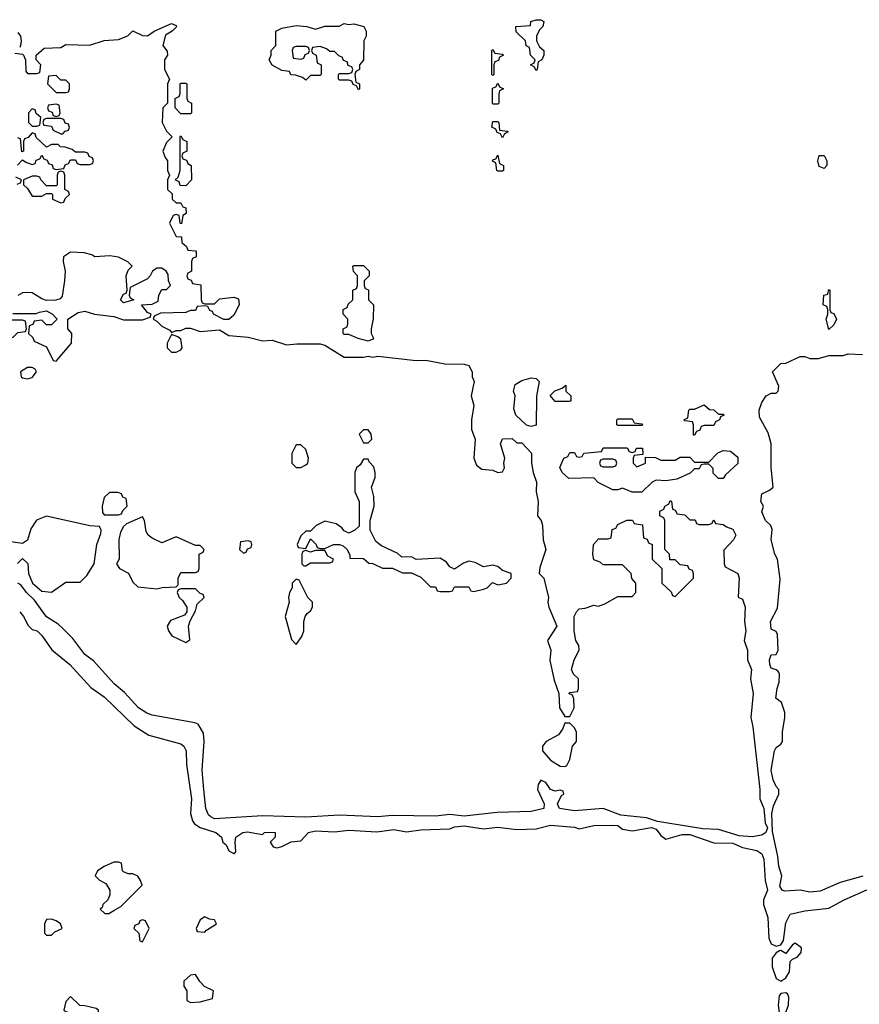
# Model space of a CAD drawing. Header units: inches. Extents: x 2701323 to 2964515, y 494916 to 722124.
# Tile 271 of 656: x 2815218 to 2818717, y 611754 to 615858. Entities that reach past the tile are written whole.
import ezdxf

# ---------------------------------------------------------------- set-up
doc = ezdxf.new("R2010")
doc.units = ezdxf.units.IN
doc.header["$MEASUREMENT"] = 0
doc.layers.add('C8611', color=7, linetype='Continuous')

msp = doc.modelspace()

# ---------------------------------------------------------------- linework, layer by layer
at = {"layer": 'C8611', "color": 2, "elevation": 2}
for points in [[(2817370, 615646), (2817362, 615662), (2817346, 615670), (2817362, 615678), (2817366, 615690), (2817346, 615710), (2817342, 615742), (2817328.4, 615748.4), (2817326, 615770), (2817287.3, 615807.3), (2817286, 615830), (2817346, 615834), (2817348, 615850), (2817370, 615858), (2817390, 615858), (2817402, 615850), (2817398, 615830), (2817384.7, 615815.3), (2817372, 615790), (2817372, 615770), (2817384.7, 615744.7), (2817402, 615730), (2817402, 615710), (2817394, 615690), (2817378, 615682), (2817374, 615650)], [(2816590, 615838), (2816610, 615841), (2816652, 615830), (2816662, 615810), (2816662, 615790), (2816652, 615770), (2816651.1, 615688.9), (2816634, 615670), (2816634, 615650), (2816618, 615642), (2816614, 615630), (2816618, 615598), (2816634, 615590), (2816634, 615570), (2816630, 615566), (2816622, 615582), (2816607.3, 615587.3), (2816602, 615602), (2816590, 615606), (2816550, 615606), (2816546, 615610), (2816546, 615630), (2816550, 615634), (2816590, 615634), (2816602, 615638), (2816606, 615650), (2816602, 615662), (2816587.3, 615667.3), (2816582, 615682), (2816567.3, 615687.3), (2816562, 615702), (2816547.3, 615707.3), (2816530, 615726), (2816510, 615726), (2816496.4, 615736.4), (2816470, 615746), (2816438, 615742), (2816434, 615730), (2816438, 615718), (2816454, 615710), (2816458, 615678), (2816474, 615670), (2816474, 615630), (2816470, 615626), (2816430, 615626), (2816410, 615606), (2816396.4, 615616.4), (2816367.3, 615627.3), (2816348.4, 615628.4), (2816342, 615642), (2816310, 615646), (2816270, 615668), (2816258, 615690), (2816266, 615710), (2816266, 615730), (2816286, 615750), (2816286, 615810), (2816310, 615822), (2816370, 615834), (2816414, 615830), (2816450, 615818), (2816490, 615830.8), (2816548.7, 615831.3), (2816570, 615842)], [(2816410, 615746), (2816370, 615746), (2816358, 615742), (2816354, 615730), (2816358, 615698), (2816390, 615694), (2816402, 615698), (2816407.3, 615712.7), (2816422, 615718), (2816426, 615730), (2816422, 615742)], [(2817190, 615626), (2817186, 615630), (2817186, 615730), (2817190, 615734), (2817198, 615718), (2817230, 615714), (2817234, 615710), (2817218, 615702), (2817212.7, 615687.3), (2817198, 615682), (2817194, 615670), (2817194, 615630)], [(2815370, 615626), (2815338, 615622), (2815334, 615590), (2815370, 615554), (2815410, 615554), (2815422, 615558), (2815426, 615570), (2815426, 615590), (2815410, 615606), (2815390, 615606)], [(2815890, 615466), (2815866, 615490), (2815866, 615530), (2815882, 615538), (2815886, 615550), (2815886, 615590), (2815890, 615594), (2815910, 615594), (2815914, 615590), (2815914, 615530), (2815918, 615518), (2815934, 615510), (2815934, 615470), (2815930, 615466)], [(2817190, 615506), (2817188, 615510), (2817188, 615572), (2817202, 615578), (2817210, 615594), (2817218, 615578), (2817234, 615570), (2817218, 615562), (2817214, 615550), (2817214, 615510), (2817210, 615506)], [(2815270, 615486), (2815254, 615470), (2815254, 615430), (2815270, 615414), (2815290, 615414), (2815302, 615418), (2815306, 615450), (2815287.3, 615467.3), (2815282, 615482)], [(2815370, 615506), (2815338, 615502), (2815334, 615490), (2815338, 615478), (2815352.7, 615472.7), (2815358, 615458), (2815370, 615454), (2815382, 615458), (2815386, 615470), (2815382, 615502)], [(2815390, 615446), (2815330, 615446), (2815318, 615442), (2815314, 615430), (2815318, 615418), (2815350, 615414), (2815358, 615398), (2815390, 615382), (2815398, 615382), (2815407.3, 615392.7), (2815422, 615398), (2815426, 615410), (2815422, 615422), (2815407.3, 615427.3), (2815402, 615442)], [(2817230, 615366), (2817222, 615382), (2817207.3, 615387.3), (2817202, 615402), (2817186, 615410), (2817190, 615434), (2817210, 615434), (2817214, 615430), (2817218, 615398), (2817250, 615394), (2817254, 615390), (2817238, 615382)], [(2815910, 615166), (2815887.3, 615167.3), (2815882, 615182), (2815866, 615190), (2815878, 615202), (2815886, 615230), (2815886, 615370), (2815890, 615374), (2815898, 615358), (2815914, 615350), (2815914, 615310), (2815898, 615302), (2815894, 615290), (2815898, 615278), (2815912.7, 615272.7), (2815918, 615258), (2815932, 615250), (2815934, 615190)], [(2817210, 615226), (2817206, 615230), (2817202, 615262), (2817188.4, 615268.4), (2817190, 615274), (2817202, 615278), (2817210, 615294), (2817218, 615258), (2817234, 615250), (2817234, 615230), (2817230, 615226)], [(2818570, 615238), (2818550, 615246), (2818544, 615270), (2818550, 615291.3), (2818570, 615292), (2818582, 615270), (2818582, 615250)], [(2815390, 615226), (2815378, 615222), (2815374, 615210), (2815374, 615170), (2815370, 615166), (2815330, 615166), (2815306, 615190), (2815302, 615202), (2815290, 615206), (2815270, 615206), (2815234, 615190), (2815234, 615170), (2815250, 615154), (2815270, 615122), (2815310, 615122), (2815330, 615134), (2815350, 615134), (2815354, 615130), (2815354, 615110), (2815390, 615094), (2815402, 615098), (2815407.3, 615112.7), (2815426, 615130), (2815422, 615142), (2815406, 615150), (2815406, 615210), (2815402, 615222)], [(2816670, 614518), (2816628.9, 614528.9), (2816590, 614546), (2816570, 614546), (2816566, 614550), (2816566, 614570), (2816582, 614578), (2816586, 614590), (2816586, 614610), (2816566, 614630), (2816566, 614650), (2816582, 614658), (2816587.3, 614672.7), (2816606, 614690), (2816606, 614730), (2816622, 614738), (2816626, 614750), (2816626, 614790), (2816608.4, 614808.4), (2816606, 614830), (2816610, 614834), (2816650, 614834), (2816674, 614810), (2816674, 614790), (2816654, 614770), (2816654, 614750), (2816658, 614738), (2816671.6, 614731.6), (2816672, 614690), (2816692, 614670), (2816691.6, 614611.6), (2816682, 614570), (2816682, 614550), (2816692, 614530), (2816690, 614526)], [(2818590, 614566), (2818578, 614610), (2818586, 614630), (2818586, 614650), (2818582, 614662), (2818566, 614670), (2818568.7, 614710), (2818586, 614714), (2818590, 614734), (2818594, 614730), (2818594, 614650), (2818598, 614638), (2818610, 614634), (2818622, 614610), (2818610, 614586)], [(2815230, 614606), (2815170, 614606), (2815150, 614586), (2815142, 614570), (2815150, 614554), (2815163.6, 614543.6), (2815190, 614534), (2815210, 614554), (2815242, 614558), (2815246, 614570), (2815242, 614602)], [(2815850, 614546), (2815832, 614510), (2815832, 614490), (2815850, 614472), (2815870, 614472), (2815890, 614482), (2815895.3, 614490), (2815890, 614526), (2815876.4, 614536.4)], [(2815270, 614408.7), (2815250, 614408.7), (2815222, 614390), (2815224.7, 614370), (2815230, 614364.7), (2815250, 614361), (2815270, 614366.8), (2815288.7, 614390), (2815282, 614402)], [(2817350, 614162), (2817330, 614168), (2817286, 614210), (2817276.4, 614236.4), (2817282, 614290), (2817275.3, 614310), (2817282, 614338), (2817310, 614354), (2817350, 614364.7), (2817370, 614362), (2817382, 614350), (2817371.6, 614288.4), (2817370, 614168)], [(2817450, 614266), (2817428.4, 614291.6), (2817448.4, 614311.6), (2817478, 614322), (2817494, 614334), (2817494, 614310), (2817514, 614290), (2817514, 614270), (2817510, 614266)], [(2818130, 614214), (2818150, 614214), (2818154, 614210), (2818138, 614202), (2818134, 614190), (2818118, 614182), (2818110, 614166), (2818070, 614166), (2818058, 614162), (2818052.7, 614147.3), (2818038, 614142), (2818030, 614126), (2818026, 614126), (2818026, 614170), (2818022, 614182), (2817990, 614186), (2817986, 614190), (2818002, 614198), (2818006, 614230), (2818010, 614234), (2818030, 614234), (2818070, 614252), (2818092.7, 614232.7), (2818110, 614232)], [(2817710, 614166), (2817706, 614170), (2817706, 614190), (2817710, 614194), (2817770, 614194), (2817778, 614178), (2817810, 614174), (2817814, 614170), (2817810, 614166)], [(2816670, 614148), (2816650, 614148), (2816632, 614130), (2816650, 614094), (2816670, 614094), (2816686, 614110), (2816682, 614130)], [(2816390, 614086), (2816370, 614086), (2816352, 614050), (2816352, 614010), (2816370, 613992), (2816390, 613992), (2816410, 614002), (2816418, 614010), (2816422, 614030), (2816410, 614066)], [(2817770, 614054), (2817782, 614058), (2817788.4, 614071.6), (2817812.7, 614072.7), (2817814, 614046), (2817778, 614042), (2817774, 614030), (2817774, 614010), (2817790, 613994), (2817826, 614010), (2817826, 614034), (2817867.3, 614032.7), (2817890, 614022), (2817950, 614022), (2817970, 614034), (2818010, 614034), (2818030, 614014), (2818090, 614014), (2818127.3, 614052.7), (2818150, 614062), (2818179.6, 614059.6), (2818210, 614034), (2818210, 614008), (2818159.6, 613960.4), (2818150, 613946), (2818130, 613946), (2818108.4, 613968.4), (2818107.3, 613987.3), (2818090, 614006), (2818070, 614006), (2818058, 614002), (2818050, 613986), (2818030, 613986), (2818011.6, 613968.4), (2817956.9, 613943.1), (2817910, 613935.3), (2817870, 613938), (2817854, 613930), (2817810, 613888), (2817770, 613888), (2817730, 613906), (2817710, 613898), (2817690, 613898), (2817629.1, 613929.1), (2817610, 613948), (2817506.3, 613946.3), (2817478, 613970), (2817468.9, 613991.1), (2817486, 614030), (2817502, 614038), (2817510, 614054), (2817530, 614054), (2817538, 614038), (2817550, 614034), (2817562, 614038), (2817568.4, 614051.6), (2817642, 614058), (2817650, 614074), (2817750, 614074), (2817758, 614058)], [(2816670, 614026), (2816650, 614026), (2816636.9, 614003.1), (2816622, 613990), (2816614, 613970), (2816614, 613890), (2816632, 613850), (2816632.7, 613747.3), (2816614, 613730), (2816590, 613718), (2816570, 613728), (2816560.4, 613740.4), (2816536.4, 613756.4), (2816490, 613768), (2816454, 613750), (2816430, 613726), (2816410, 613726), (2816390, 613706), (2816374, 613670), (2816378, 613658), (2816410, 613654), (2816430, 613694), (2816454, 613670), (2816458, 613658), (2816470, 613654), (2816490, 613654), (2816526, 613670), (2816551.1, 613671.1), (2816565.4, 613665.4), (2816582, 613650), (2816594, 613626), (2816594, 613614), (2816650, 613612), (2816672.7, 613592.7), (2816690, 613592), (2816730, 613572), (2816771.3, 613571.3), (2816812.7, 613552.7), (2816850, 613552), (2816890, 613534), (2816930, 613494), (2816950, 613494), (2816958, 613478), (2816970, 613474), (2817010, 613474), (2817022, 613478), (2817030, 613494), (2817090, 613494), (2817098, 613478), (2817110, 613474), (2817150, 613484.7), (2817166, 613490), (2817188, 613512), (2817210, 613502), (2817246, 613510), (2817266, 613530), (2817266, 613550), (2817230, 613562), (2817210, 613579), (2817190, 613584), (2817150, 613578), (2817116, 613596), (2817090, 613601.2), (2817067.1, 613592.9), (2817030, 613568), (2817010, 613578), (2816996.5, 613596.5), (2816970, 613614), (2816870, 613608.7), (2816850, 613619), (2816810, 613618), (2816793.2, 613633.2), (2816725.6, 613665.6), (2816702.7, 613682.7), (2816678, 613730), (2816678, 613770), (2816695.3, 613830), (2816694, 613870), (2816684, 613910), (2816699, 613950), (2816699, 613970), (2816693.6, 613993.6), (2816674.6, 614014.6)], [(2817690, 614026), (2817650, 614026), (2817638, 614022), (2817634, 614010), (2817638, 613998), (2817650, 613994), (2817690, 613994), (2817702, 613998), (2817706, 614010), (2817702, 614022)], [(2815627.3, 613887.3), (2815592.7, 613887.3), (2815570, 613866), (2815562, 613830), (2815563.6, 613803.6), (2815570, 613794), (2815630, 613794), (2815642, 613798), (2815647.3, 613812.7), (2815666, 613830), (2815662, 613862), (2815647.3, 613867.3), (2815642, 613882)], [(2815730, 613786), (2815663.6, 613756.4), (2815650, 613746), (2815638, 613722), (2815631.6, 613691.6), (2815632, 613610), (2815622, 613590), (2815634, 613570), (2815671.3, 613551.3), (2815690, 613514), (2815710, 613494), (2815790, 613486), (2815811.6, 613491.6), (2815870, 613494), (2815878, 613502), (2815878, 613530), (2815890, 613554), (2815950, 613554), (2815962, 613558), (2815966, 613570), (2815966, 613630), (2815982, 613638), (2815986, 613650), (2815970, 613666), (2815950, 613666), (2815870, 613702), (2815810, 613678), (2815770, 613697.2), (2815754, 613710), (2815745.2, 613725.2), (2815738, 613770)], [(2816170, 613686), (2816138, 613682), (2816134, 613650), (2816150, 613634), (2816162, 613638), (2816167.3, 613652.7), (2816182, 613658), (2816186, 613670), (2816182, 613682)], [(2816490, 613646), (2816450, 613646), (2816430, 613638), (2816410, 613646), (2816398, 613642), (2816394, 613630), (2816394, 613590), (2816402, 613582), (2816410, 613582), (2816430, 613594), (2816510, 613594), (2816522, 613598), (2816526, 613610), (2816502, 613622)], [(2816370, 613526), (2816354, 613510), (2816354, 613490), (2816342, 613470), (2816338, 613450), (2816341, 613430), (2816324.7, 613370), (2816350, 613274), (2816370, 613254), (2816393.6, 613286.4), (2816402, 613310), (2816402, 613350), (2816408, 613370), (2816416.4, 613383.6), (2816430, 613394), (2816438, 613410), (2816438, 613430), (2816418, 613450), (2816382, 613522)], [(2815950, 613486), (2815890, 613486), (2815878, 613482), (2815874, 613470), (2815882, 613450), (2815896.9, 613436.9), (2815914, 613410), (2815914, 613390), (2815904.7, 613375.3), (2815846.4, 613353.6), (2815832, 613330), (2815838, 613310), (2815852, 613290), (2815910, 613262), (2815927.3, 613272.7), (2815922, 613330), (2815928, 613352), (2815950, 613394), (2815958, 613422), (2815986, 613450), (2815982, 613462), (2815970, 613466)], [(2817510, 612926), (2817490, 612926), (2817479.8, 612900.2), (2817462.8, 612877.2), (2817411.3, 612850), (2817396, 612830), (2817396, 612810), (2817430, 612771.3), (2817470, 612746), (2817490, 612744.7), (2817498, 612750), (2817510, 612774), (2817522, 612830), (2817538, 612850), (2817538, 612890), (2817528.4, 612908.4)], [(2815630, 612346), (2815610, 612346), (2815570, 612328), (2815542, 612310), (2815532, 612290), (2815550, 612272), (2815576.9, 612256.9), (2815594, 612230), (2815594, 612210), (2815584.7, 612190), (2815564.7, 612170), (2815562, 612158), (2815554, 612150), (2815572.7, 612132.7), (2815590, 612132), (2815610, 612144.7), (2815639, 612161), (2815728, 612250), (2815722, 612270), (2815710, 612288), (2815690, 612298), (2815670, 612298), (2815650, 612306), (2815646, 612310), (2815642, 612342)], [(2815990, 612118), (2815970, 612106), (2815954, 612070), (2815958, 612058), (2815990, 612054), (2815996.4, 612063.6), (2816038, 612090), (2816030, 612106), (2816008.4, 612108.4)], [(2815350, 612108.7), (2815330, 612108), (2815321, 612090), (2815322, 612050), (2815330, 612042), (2815350, 612042), (2815364, 612056), (2815395.3, 612070), (2815388, 612090), (2815370, 612102)], [(2815730, 612106), (2815718, 612102), (2815714, 612090), (2815698, 612082), (2815694, 612070), (2815714, 612050), (2815718, 612018), (2815730, 612014), (2815758, 612070), (2815742, 612102)], [(2818450, 612008.7), (2818438, 612002), (2818410, 611966), (2818390, 611978), (2818383.6, 611976.4), (2818370, 611969), (2818353.4, 611946.6), (2818353, 611910), (2818370, 611861), (2818390, 611851), (2818410, 611864.7), (2818425.2, 611890), (2818428, 611932), (2818438, 611942), (2818458, 611950), (2818474, 611970), (2818475.3, 611990)], [(2815950, 611878), (2815930, 611875.3), (2815902, 611850), (2815902, 611830), (2815914, 611810), (2815914, 611770), (2815930, 611762), (2815970, 611764.7), (2816022, 611778), (2816026, 611810), (2815988.7, 611828.7), (2815968.7, 611848.7)], [(2815430, 611786), (2815410, 611766), (2815402, 611730), (2815410, 611724.7), (2815450, 611712), (2815471.6, 611711.6), (2815490, 611702), (2815530, 611702), (2815546, 611710), (2815546, 611730), (2815536.4, 611736.4), (2815490, 611748), (2815468.4, 611748.4)], [(2818410, 611802), (2818390, 611799), (2818382.8, 611790), (2818379.1, 611750), (2818384.7, 611710), (2818370, 611668), (2818364.1, 611624.1), (2818370, 611598), (2818410, 611514), (2818430, 611514), (2818434, 611530), (2818422, 611570), (2818428, 611688), (2818406, 611710), (2818421.2, 611750), (2818423.1, 611783.1), (2818417.2, 611797.2)]]:
    msp.add_lwpolyline(points, close=True, dxfattribs=at)
for points in [[(2815198, 615718), (2815230, 615714), (2815234, 615710), (2815242, 615690), (2815243.6, 615643.6), (2815250, 615634), (2815290, 615634), (2815302, 615638), (2815306, 615670), (2815286, 615690), (2815286, 615710), (2815320.4, 615739.6), (2815390, 615742), (2815410, 615754), (2815510, 615752), (2815570, 615771.3), (2815630, 615776), (2815668.9, 615791.1), (2815690, 615811.3), (2815730, 615792), (2815750, 615791.3), (2815778, 615810), (2815850, 615842), (2815870, 615834), (2815872, 615828), (2815854, 615810), (2815826, 615794), (2815814, 615750), (2815832.7, 615727.3), (2815834, 615710), (2815822, 615690), (2815822, 615650), (2815842, 615610), (2815834, 615590), (2815834, 615510), (2815814, 615490), (2815812, 615430), (2815830, 615394), (2815854, 615370), (2815830, 615346), (2815814, 615310), (2815823.6, 615283.6), (2815834, 615270), (2815834, 615230), (2815842, 615210), (2815834, 615190), (2815834, 615150), (2815852.7, 615132.7), (2815854, 615110), (2815870, 615094), (2815890, 615094), (2815898, 615078), (2815910, 615074), (2815912, 615050), (2815898, 615042), (2815892.7, 615007.3), (2815886, 615010), (2815882, 615042), (2815870, 615046), (2815858, 615042), (2815842, 615010), (2815870, 614954), (2815892.7, 614952.7), (2815894, 614930), (2815912.7, 614912.7), (2815918, 614898), (2815950, 614894), (2815954, 614890), (2815954, 614870), (2815938, 614862), (2815934, 614850), (2815934, 614810), (2815918, 614802), (2815914, 614790), (2815918, 614778), (2815932.7, 614772.7), (2815938, 614758), (2815972.7, 614752.7), (2815974, 614690), (2815978, 614678), (2815990, 614674), (2816030, 614674), (2816050, 614694), (2816110, 614702), (2816130, 614694), (2816132, 614670), (2816110, 614626), (2816090, 614608), (2816068.4, 614608.4), (2816026, 614630), (2816022, 614642), (2816010, 614646), (2816002, 614662), (2815990, 614666), (2815958, 614662), (2815950, 614646), (2815930, 614646), (2815910, 614638), (2815805.4, 614634.6), (2815778, 614622), (2815774, 614610), (2815790, 614602), (2815810, 614581), (2815843.6, 614563.6), (2815850, 614554), (2815870, 614562), (2815890, 614562), (2815910, 614572), (2815930, 614572), (2815970, 614558), (2816050, 614564.7), (2816090, 614541), (2816170, 614534.8), (2816230, 614518.8), (2816270, 614522.8), (2816330, 614502.8), (2816372.5, 614507.5), (2816470, 614506.8), (2816490, 614501), (2816570, 614451.3), (2816650, 614451.3), (2816670, 614456), (2816690, 614451), (2816710, 614456), (2816870, 614437.3), (2816910, 614438.8), (2816990, 614424), (2817070, 614422.8), (2817090, 614416), (2817104, 614390), (2817102.8, 614370), (2817111.3, 614350), (2817098.8, 614290), (2817110.8, 614250), (2817101, 614190), (2817101, 614150), (2817116, 614110), (2817111, 614030), (2817121.4, 614001.4), (2817144, 613984), (2817190, 613981), (2817210, 613971.3), (2817230, 613974), (2817238, 613990), (2817235.3, 614010), (2817239, 614030), (2817222, 614090), (2817230, 614111.3), (2817270, 614112), (2817290, 614094), (2817310, 614094), (2817351, 614051), (2817351.1, 614011.1), (2817358, 613970), (2817370.9, 613930.9), (2817370.8, 613890), (2817378.8, 613850), (2817376, 613790), (2817391, 613770), (2817396, 613750), (2817398.8, 613690), (2817410.7, 613650), (2817385.4, 613574.6), (2817382, 613550), (2817402, 613530), (2817421, 613450), (2817418.8, 613430), (2817422.8, 613410), (2817456, 613330), (2817418, 613270), (2817430.8, 613230), (2817427.1, 613187.1), (2817445.2, 613105.2), (2817464.7, 613050), (2817466.8, 612990), (2817490, 612954), (2817510, 612954), (2817528, 612990), (2817527.3, 613027.3), (2817522, 613042), (2817506, 613050), (2817510, 613054), (2817542, 613058), (2817546, 613070), (2817546, 613110), (2817526, 613130), (2817518, 613150), (2817528.7, 613190), (2817548.7, 613230), (2817548, 613250), (2817535.3, 613270), (2817528.7, 613310), (2817528.7, 613370), (2817538, 613390), (2817550, 613402), (2817574.6, 613405.4), (2817610, 613418), (2817630, 613414), (2817656.4, 613423.6), (2817710, 613454), (2817770, 613454), (2817786, 613470), (2817786, 613510), (2817768.4, 613528.4), (2817766, 613550), (2817730, 613586), (2817650, 613586), (2817636.4, 613596.4), (2817610, 613606), (2817606, 613630), (2817608.9, 613671.1), (2817630, 613694), (2817670, 613694), (2817682, 613698), (2817687.3, 613732.7), (2817702, 613738), (2817710, 613754), (2817748.4, 613771.6), (2817771.6, 613771.6), (2817778, 613758), (2817812.7, 613752.7), (2817818, 613698), (2817832.7, 613692.7), (2817838, 613678), (2817854, 613670), (2817854, 613610), (2817894, 613570), (2817894, 613510), (2817932.7, 613472.7), (2817938, 613458), (2817950, 613454), (2818026, 613530), (2818026, 613550), (2818022, 613562), (2818007.3, 613567.3), (2818002, 613582), (2817970, 613586), (2817950, 613606), (2817927.3, 613607.3), (2817926, 613630), (2817906, 613650), (2817906, 613770), (2817902, 613782), (2817886, 613790), (2817886, 613810), (2817902, 613818), (2817906, 613830), (2817922, 613838), (2817930, 613854), (2817934, 613850), (2817938, 613818), (2817950, 613814), (2817958, 613798), (2817990, 613794), (2818010, 613774), (2818032.7, 613772.7), (2818038, 613758), (2818050, 613754), (2818090, 613754), (2818102, 613758), (2818110, 613774), (2818118, 613758), (2818150, 613754), (2818163.6, 613743.6), (2818190, 613734), (2818202, 613710), (2818192, 613690), (2818152.7, 613647.3), (2818154, 613590), (2818158, 613578), (2818211, 613550), (2818216, 613530), (2818211.6, 613451.6), (2818230, 613442), (2818240.7, 613410), (2818238, 613350), (2818244, 613310), (2818237.3, 613270), (2818250.6, 613230), (2818250.6, 613190), (2818267.3, 613150), (2818262.8, 613110), (2818274.4, 613050), (2818264, 612950), (2818273, 612910), (2818301.6, 612650), (2818302, 612610), (2818318.8, 612570), (2818324, 612510), (2818334, 612490), (2818326.8, 612470), (2818310, 612459.5), (2818270, 612451.8), (2818216.6, 612456.6), (2818130, 612483), (2818065.1, 612485.1), (2817876.2, 612516.2), (2817830, 612531.6), (2817722.7, 612542.7), (2817650, 612569.6), (2817530, 612560.7), (2817468, 612570), (2817459, 612590), (2817475.3, 612624.7), (2817486, 612630), (2817482, 612642), (2817470, 612646), (2817450, 612642), (2817430, 612648.7), (2817410, 612678), (2817390, 612688), (2817378, 612670), (2817376, 612650), (2817402.8, 612590), (2817402, 612570), (2817350, 612558), (2817207, 612553), (2817070, 612538.7), (2817010, 612545.6), (2816950, 612538.7), (2816770, 612541.3), (2816710, 612535.4), (2816550, 612542), (2816410, 612534.7), (2816230, 612539.1), (2816030, 612527), (2816015.1, 612535.1), (2816004.4, 612544.4), (2815994, 612570), (2815984.7, 612650), (2815978.7, 612730), (2815986, 612850), (2815983.7, 612883.7), (2815961.2, 612921.2), (2815947.2, 612927.2), (2815770, 612959.6), (2815747.2, 612967.2), (2815712.7, 612990), (2815654.2, 613054.2), (2815612, 613090), (2815526.2, 613186.2), (2815490, 613212.7), (2815438.8, 613278.8), (2815399.7, 613319.7), (2815378.9, 613338.9), (2815330, 613369.2), (2815279.1, 613439.1), (2815246, 613470), (2815222.5, 613502.5), (2815210, 613509.5)], [(2815210, 615804.7), (2815221, 615790), (2815224.7, 615770), (2815222, 615750), (2815218, 615742)], [(2815208.4, 615251.6), (2815230, 615274), (2815243.6, 615263.6), (2815270, 615254), (2815282, 615258), (2815287.3, 615272.7), (2815302, 615278), (2815310, 615294), (2815318, 615278), (2815332.7, 615272.7), (2815338, 615258), (2815352.7, 615252.7), (2815358, 615238), (2815370, 615234), (2815402, 615238), (2815407.3, 615252.7), (2815422, 615258), (2815430, 615274), (2815450, 615274), (2815458, 615258), (2815470, 615254), (2815510, 615254), (2815522, 615258), (2815526, 615270), (2815522, 615282), (2815507.3, 615287.3), (2815502, 615302), (2815490, 615306), (2815450, 615306), (2815436.4, 615316.4), (2815407.3, 615327.3), (2815388.4, 615328.4), (2815378, 615338), (2815350, 615338), (2815330, 615326), (2815287.3, 615367.3), (2815282, 615382), (2815270, 615386), (2815252.7, 615367.3), (2815238, 615362), (2815234, 615350), (2815234, 615310), (2815227.3, 615307.3), (2815222, 615362), (2815210, 615366)], [(2815207.3, 615172.7), (2815222, 615178), (2815226, 615190), (2815202, 615202)], [(2815190, 614634), (2815287.3, 614632.7), (2815300.4, 614639.6), (2815330, 614644.7), (2815354, 614630), (2815374, 614610), (2815350, 614586), (2815330, 614586), (2815310, 614606), (2815278, 614602), (2815272.7, 614587.3), (2815258, 614582), (2815254, 614550), (2815272.7, 614532.7), (2815278, 614518), (2815330, 614494), (2815358, 614438), (2815370, 614434), (2815434, 614510), (2815435.3, 614550), (2815418, 614570), (2815418, 614610), (2815462, 614638), (2815490, 614642.8), (2815530, 614631), (2815610, 614621), (2815650, 614606.8), (2815730, 614606.8), (2815762, 614618), (2815766, 614630), (2815750, 614638), (2815726, 614670), (2815770, 614672), (2815795.3, 614684.7), (2815798, 614710), (2815810, 614734), (2815830, 614734), (2815846, 614750), (2815838, 614770), (2815836.4, 614796.4), (2815828, 614810), (2815810, 614822), (2815790, 614822), (2815772, 614810), (2815762, 614790), (2815750, 614778), (2815678, 614742), (2815674, 614710), (2815678, 614698), (2815694, 614690), (2815650, 614678), (2815638, 614690), (2815650, 614714), (2815662, 614718), (2815666, 614730), (2815662, 614790), (2815670, 614814), (2815686, 614830), (2815668.4, 614848.4), (2815630, 614868.7), (2815593.2, 614873.2), (2815531.1, 614868.9), (2815518, 614878), (2815486.8, 614886.8), (2815430, 614889.3), (2815401, 614870), (2815398.8, 614850), (2815407.3, 614810), (2815404.9, 614770), (2815394.4, 614705.6), (2815386, 614694), (2815368.4, 614688.4), (2815330, 614688), (2815310, 614694), (2815270, 614719), (2815250, 614721.2), (2815230, 614719), (2815210, 614708.7)], [(2818731.8, 612288.2), (2818637.6, 612262.4), (2818554.1, 612225.9), (2818510, 612221.3), (2818469.6, 612229.6), (2818406.2, 612226.2), (2818395.3, 612230), (2818386, 612246), (2818393.2, 612290), (2818380.7, 612330), (2818377.6, 612370), (2818354.6, 612474.6), (2818352.7, 612550), (2818359.3, 612580.7), (2818382, 612630), (2818382, 612650), (2818370, 612662), (2818358, 612690), (2818349.5, 612730), (2818363.7, 612810), (2818370, 612824.7), (2818390, 612838), (2818397.2, 612850), (2818396, 612890), (2818406, 612950), (2818406, 612970), (2818391.9, 613011.9), (2818369.3, 613030), (2818374, 613070), (2818383.1, 613096.9), (2818384, 613130), (2818380.4, 613140.4), (2818370, 613148.7), (2818350, 613155.3), (2818343.7, 613170), (2818342.7, 613190), (2818350, 613211.3), (2818370, 613212), (2818379, 613230), (2818376, 613296), (2818370, 613308), (2818350, 613318), (2818346, 613350), (2818375.1, 613404.9), (2818386.3, 613526.3), (2818375.3, 613610), (2818364, 613630), (2818349.3, 613689.3), (2818353.6, 613733.6), (2818348.7, 613750), (2818325.2, 613770), (2818310, 613806), (2818318, 613830), (2818306, 613850), (2818310, 613882), (2818343.1, 613896.9), (2818358, 613910), (2818349.1, 613990.9), (2818349.2, 614090), (2818336.5, 614136.5), (2818301.2, 614201.2), (2818299, 614230), (2818310, 614262), (2818328, 614290), (2818350, 614302), (2818370, 614302), (2818378, 614310), (2818382, 614330), (2818355.3, 614390), (2818390, 614424.7), (2818410, 614426), (2818470, 614454), (2818490, 614454), (2818510, 614446), (2818546.4, 614446.4), (2818590, 614458), (2818650, 614458), (2818670, 614464.7), (2818730, 614462)], [(2815208.4, 613591.6), (2815230, 613612), (2815251.6, 613591.6), (2815254, 613550), (2815271.3, 613510), (2815310, 613476), (2815350, 613471.3), (2815410, 613514), (2815470, 613514), (2815498, 613542), (2815528, 613590), (2815539, 613670), (2815556.4, 613716.4), (2815558, 613730), (2815550, 613746), (2815510, 613748.7), (2815330, 613788.7), (2815287.9, 613772.1), (2815264.5, 613735.5), (2815251.1, 613688.9), (2815230, 613675.3), (2815130.9, 613689.1)], [(2815218, 613390), (2815234.4, 613370), (2815252.7, 613332.7), (2815270, 613316), (2815290.5, 613310.5), (2815310, 613291), (2815351.8, 613231.8), (2815426.8, 613170), (2815514.6, 613074.6), (2815570, 613034.9), (2815694.6, 612914.6), (2815756.5, 612876.5), (2815890, 612839.3), (2815902, 612830), (2815911.8, 612810), (2815913.5, 612753.5), (2815934, 612610), (2815930.4, 612550), (2815938.4, 612518.4), (2815946, 612506), (2815970, 612490.6), (2816036, 612470), (2816058.8, 612450), (2816064.7, 612430), (2816078.8, 612418.8), (2816090, 612394), (2816110, 612382), (2816118, 612390), (2816115.3, 612430), (2816119, 612450), (2816148, 612470), (2816167.5, 612472.5), (2816230, 612462), (2816238, 612470), (2816248.1, 612471.9), (2816282, 612470), (2816282, 612450), (2816262, 612430), (2816274, 612410), (2816290, 612406.8), (2816310, 612411.3), (2816348.7, 612431.3), (2816390, 612434.8), (2816421.2, 612470), (2816450, 612477.1), (2816530, 612472.4), (2816590, 612479.3), (2816706.8, 612473.2), (2816777.6, 612482.4), (2816830, 612472.7), (2816890, 612481.6), (2817010, 612485.5), (2817030, 612493.4), (2817070, 612498), (2817150, 612486), (2817210, 612492.2), (2817290, 612483), (2817370, 612485.5), (2817430, 612500.4), (2817530, 612493), (2817550, 612486), (2817610, 612499.3), (2817690, 612500.5), (2817710, 612499.1), (2817730, 612483.8), (2817770, 612477.1), (2817850.9, 612490.9), (2817870, 612484), (2817890, 612457.3), (2817910, 612443), (2817978, 612462), (2818010, 612461.6), (2818110, 612426.4), (2818190, 612425.5), (2818230, 612408), (2818290, 612395.5), (2818310, 612380.7), (2818318.3, 612358.3), (2818323.8, 612270), (2818334.8, 612230), (2818318, 612190), (2818317.1, 612170), (2818335.5, 612115.5), (2818339.3, 612030), (2818350, 612006), (2818370, 611996), (2818390, 612002), (2818400.2, 612019.8), (2818410, 612094), (2818428, 612130), (2818490, 612143), (2818590, 612154.9), (2818653.2, 612190), (2818748.2, 612231.8)]]:
    msp.add_lwpolyline(points, dxfattribs=at)

doc.saveas('drawing.dxf')
